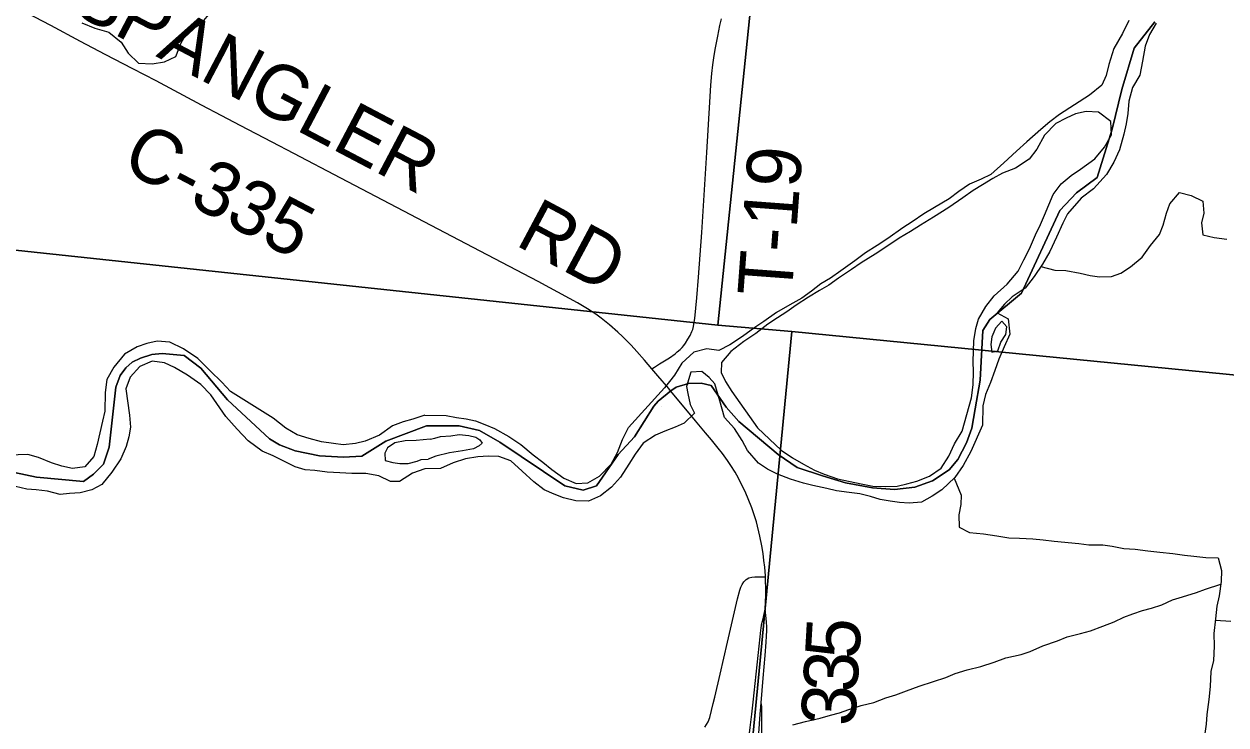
# Model space of a CAD drawing. Extents: x 0 to 1134, y 0 to 440.
# Drawn here: x 249.55 to 287.26, y 125.3 to 147.29 of the extents above; entities that cross this region are included whole.
import ezdxf

# ---------------------------------------------------------------- set-up
doc = ezdxf.new("R2010")
doc.units = 0
for name, color, linetype in [('GM_X_County_Road', 7, 'Continuous'), ('GM_X_County_Road_Text', 7, 'Continuous'), ('GM_X_Interchange_Ramps', 7, 'Continuous'), ('GM_X_Major_River', 7, 'Continuous'), ('GM_X_Minor_River', 7, 'Continuous'), ('GM_X_Section', 7, 'Continuous'), ('GM_X_Township', 7, 'Continuous'), ('GM_X_Township_Road', 7, 'Continuous'), ('GM_X_Township_Road_Text', 7, 'Continuous')]:
    doc.layers.add(name, color=color, linetype=linetype)

msp = doc.modelspace()

# ---------------------------------------------------------------- linework, layer by layer
at = {"layer": 'GM_X_County_Road'}
msp.add_line((272.677, 125.999), (272.742, 126.77), dxfattribs=at)
for points in [[(269.247, 136.477), (269.016, 136.748), (268.776, 137.019), (268.601, 137.211), (268.48, 137.34), (268.329, 137.486), (268.179, 137.624), (267.921, 137.854), (267.658, 138.058), (267.487, 138.183), (267.226, 138.352), (266.919, 138.538), (266.664, 138.679), (265.68, 139.208), (263.868, 140.164), (259.493, 142.455), (258.012, 143.231), (257.34, 143.586), (256.335, 144.107), (255.755, 144.412), (255.123, 144.741), (253.698, 145.505), (252.969, 145.881), (252.097, 146.336), (251.324, 146.74), (250.39, 147.24), (249.393, 147.766)], [(269.833, 135.788), (269.817, 135.808), (269.781, 135.851), (269.435, 136.256), (269.247, 136.477)], [(272.812, 129.952), (272.811, 129.977), (272.802, 130.112), (272.789, 130.256), (272.765, 130.462), (272.739, 130.682), (272.702, 130.916), (272.642, 131.223), (272.532, 131.673), (272.387, 132.113), (272.173, 132.627), (272.055, 132.864), (271.964, 133.041), (271.859, 133.231), (271.726, 133.438), (271.621, 133.594), (271.463, 133.815), (271.333, 133.982), (271.12, 134.245), (270.937, 134.462), (270.62, 134.841), (269.849, 135.769), (269.833, 135.788)], [(270.914, 125.235), (271.019, 125.403), (271.065, 125.535), (271.124, 125.754), (271.174, 125.978), (271.225, 126.174), (271.394, 126.9), (271.626, 127.897), (271.814, 128.714), (271.941, 129.259), (272.011, 129.531), (272.042, 129.622), (272.082, 129.71), (272.135, 129.792), (272.204, 129.862), (272.288, 129.914), (272.382, 129.943), (272.481, 129.953), (272.574, 129.953), (272.812, 129.952)], [(272.809, 128.935), (272.823, 129.37), (272.823, 129.571), (272.817, 129.839), (272.812, 129.952)], [(271.476, 115.626), (271.487, 115.866), (271.562, 117.472), (271.585, 117.888), (271.615, 118.301), (271.649, 118.838), (271.699, 119.435), (271.745, 119.973), (271.872, 121.294), (272.22, 124.246), (272.336, 125.226), (272.381, 125.638), (272.423, 126.019), (272.643, 128.067), (272.666, 128.271), (272.674, 128.339), (272.691, 128.429), (272.714, 128.53), (272.74, 128.631), (272.809, 128.935)], [(272.742, 126.77), (272.802, 127.482), (272.837, 127.895), (272.848, 128.083), (272.857, 128.268), (272.857, 128.368), (272.849, 128.54), (272.809, 128.935)], [(272.411, 121.887), (272.557, 124.336), (272.603, 125.031), (272.648, 125.645), (272.677, 125.999)]]:
    msp.add_lwpolyline(points, dxfattribs=at)
at = {"layer": 'GM_X_Interchange_Ramps'}
msp.add_lwpolyline([(272.695, 124.762), (272.705, 125.815), (272.705, 125.881), (272.694, 125.948), (272.677, 125.999)], dxfattribs=at)
at = {"layer": 'GM_X_Major_River'}
for points in [[(284.218, 147.399), (284.015, 146.992), (283.742, 146.519), (283.582, 146.021), (283.506, 145.669), (283.362, 145.375), (282.978, 145.053), (282.504, 144.755), (282.041, 144.446), (281.739, 144.224), (281.448, 143.98), (281.017, 143.59), (280.691, 143.3), (280.295, 142.932), (279.888, 142.565), (279.576, 142.423), (279.219, 142.26), (278.883, 142.039), (278.581, 141.806), (278.119, 141.531), (277.783, 141.333), (277.412, 141.079), (277.123, 140.891), (276.648, 140.559), (276.323, 140.338), (275.953, 140.107), (275.617, 139.863), (275.176, 139.542), (274.851, 139.321), (274.551, 139.134), (274.26, 138.912), (273.959, 138.69), (273.577, 138.482), (273.161, 138.24), (272.767, 137.952), (272.477, 137.764), (272.095, 137.487), (271.701, 137.222), (271.355, 137.047), (270.979, 137.101), (270.566, 136.996), (270.193, 136.65), (269.957, 136.279), (269.651, 135.875)], [(285.072, 147.311), (284.858, 146.962), (284.725, 146.589), (284.646, 146.123), (284.556, 145.68), (284.33, 145.297), (284.218, 144.866), (284.186, 144.479), (284.134, 144.16), (284.058, 143.831), (283.921, 143.344), (283.741, 142.96), (283.516, 142.565), (283.106, 142.118), (282.723, 141.83), (282.29, 141.337), (282.147, 141.044), (281.943, 140.603), (281.739, 140.151), (281.502, 139.757), (281.242, 139.364), (280.96, 139.005), (280.554, 138.728), (280.314, 138.497), (280.087, 138.225), (280.43, 138.04), (280.482, 137.555), (280.302, 137.16), (280.134, 136.775), (280.012, 136.424), (279.877, 136.039), (279.721, 135.666), (279.633, 135.315)], [(279.273, 135.562), (279.328, 135.972), (279.338, 136.382), (279.333, 136.702), (279.348, 137.352), (279.414, 137.738), (279.5, 138.033), (279.726, 138.427), (279.985, 138.764), (280.392, 139.131), (280.743, 139.534), (280.923, 139.895), (281.102, 140.234), (281.283, 140.675), (281.438, 141.002), (281.57, 141.296), (281.703, 141.612), (281.836, 141.94), (282.094, 142.277), (282.408, 142.533), (282.698, 142.732), (283.15, 143.064), (283.455, 143.422), (283.669, 143.817), (283.644, 144.228), (283.263, 144.522), (282.876, 144.542), (282.543, 144.469), (282.244, 144.339), (281.92, 144.163), (281.57, 143.806), (281.332, 143.366), (281.085, 143.052), (280.657, 142.765), (280.254, 142.614), (279.942, 142.438), (279.618, 142.24), (279.329, 142.064), (279.004, 141.831), (278.564, 141.533), (278.089, 141.235), (277.673, 140.982), (277.36, 140.783), (277.013, 140.574), (276.689, 140.353), (276.26, 140.066), (275.821, 139.802), (275.508, 139.592), (275.102, 139.315), (274.801, 139.094), (274.512, 138.929), (274.165, 138.72), (273.782, 138.466), (273.481, 138.256), (273.192, 138.068), (272.891, 137.869), (272.508, 137.581), (272.137, 137.327), (271.73, 137.016), (271.437, 136.669), (271.419, 136.361), (271.561, 136.073), (271.759, 135.761)], [(280.101, 137.039), (280.196, 137.312), (280.358, 137.549), (280.384, 137.788), (280.227, 137.972), (280.03, 137.746), (279.975, 137.618)], [(256.028, 135.761), (255.762, 136.053), (255.396, 136.405), (255.007, 136.792), (254.56, 137.1), (254.132, 137.305), (253.734, 137.339), (253.402, 137.268), (253.103, 137.162), (252.709, 136.933), (252.368, 136.52), (252.152, 136.139), (252.095, 135.73)], [(279.975, 137.618), (279.913, 137.474), (279.887, 137.235), (279.918, 136.996), (280.101, 137.039)], [(255.41, 135.652), (255.099, 135.98), (254.686, 136.276), (254.271, 136.515), (253.955, 136.66), (253.569, 136.716), (253.189, 136.544), (252.883, 136.21), (252.748, 135.849)], [(270.469, 136.371), (270.333, 135.921), (270.379, 135.694), (270.447, 135.353), (270.592, 135.087)], [(271.38, 135.467), (271.228, 136), (271.05, 136.198), (270.815, 136.386), (270.469, 136.371)], [(252.748, 135.849), (252.866, 135.019), (252.89, 134.642), (252.837, 134.336), (252.761, 134.041), (252.592, 133.647), (252.308, 133.232), (251.99, 132.842), (251.679, 132.678), (251.312, 132.585), (250.981, 132.559), (250.684, 132.533), (250.288, 132.634), (249.936, 132.677), (249.64, 132.696), (249.29, 132.784)], [(262.125, 135.024), (261.746, 134.897), (261.448, 134.813), (261.114, 134.685), (260.708, 134.387), (260.259, 134.205), (259.95, 134.133), (259.561, 134.086), (259.266, 134.128), (258.881, 134.183), (258.496, 134.284), (258.123, 134.407), (257.764, 134.61), (257.373, 134.927), (256.028, 135.761)], [(262.125, 135.024), (262.801, 135.011), (263.117, 134.945), (263.422, 134.902), (263.715, 134.837), (264.007, 134.727), (264.311, 134.604), (264.758, 134.353), (265.137, 134.103), (265.525, 133.774), (265.825, 133.549), (266.113, 133.314), (266.491, 133.042), (266.873, 132.872), (267.237, 132.895), (267.606, 133.101), (267.969, 133.478), (268.172, 133.847), (268.331, 134.252), (268.513, 134.634), (269.651, 135.875)], [(271.759, 135.761), (272.566, 134.622), (272.942, 134.27), (273.307, 133.919), (273.663, 133.681), (274.009, 133.478), (274.356, 133.297), (274.659, 133.164), (275.075, 133.027), (275.82, 132.869), (276.181, 132.791), (276.567, 132.78), (276.942, 132.792), (277.25, 132.863), (277.559, 132.946), (277.961, 133.105), (278.321, 133.356), (278.57, 133.736), (278.74, 134.118), (278.99, 134.52), (279.273, 135.562)], [(252.095, 135.73), (252.083, 135.141), (252.019, 134.835), (251.929, 134.461), (251.852, 134.098), (251.74, 133.725), (251.458, 133.402), (251.069, 133.343), (250.741, 133.42), (250.413, 133.519), (250.008, 133.689), (249.668, 133.789), (249.372, 133.774), (249.075, 133.736), (248.736, 133.835), (248.346, 134.187), (247.979, 134.538), (247.896, 134.825), (247.791, 135.169), (247.754, 135.535)], [(262.127, 133.337), (261.737, 133.199), (261.331, 132.936), (261.047, 132.943), (260.687, 133.112), (260.279, 133.19), (259.835, 133.19), (259.459, 133.211), (259.061, 133.233), (258.675, 133.288), (258.368, 133.307), (258.063, 133.395), (257.748, 133.551), (257.366, 133.743), (257.028, 133.888), (256.581, 134.218), (256.237, 134.58), (255.883, 134.977), (255.41, 135.652)], [(279.633, 135.315), (279.619, 134.707), (279.255, 133.876), (279.015, 133.439), (278.755, 133.06), (278.346, 132.673), (278.046, 132.477), (277.711, 132.293), (277.324, 132.258), (277.018, 132.278), (276.724, 132.321), (276.408, 132.375), (276.104, 132.463), (275.777, 132.552), (275.437, 132.596), (275.041, 132.641), (274.737, 132.718), (274.297, 132.81), (274.004, 132.887), (273.598, 133.012), (273.194, 133.171), (272.881, 133.328), (272.591, 133.518), (272.25, 133.914), (272.078, 134.226), (271.838, 134.597), (271.53, 134.947), (271.38, 135.467)], [(270.592, 135.087), (270.265, 134.766), (269.977, 134.638), (269.656, 134.522), (269.369, 134.393), (268.975, 134.143), (268.727, 133.797), (268.525, 133.485), (268.264, 133.071), (267.982, 132.761), (267.634, 132.486), (267.266, 132.326), (266.869, 132.337), (266.474, 132.428), (266.182, 132.538), (265.868, 132.672), (265.546, 132.932), (265.181, 133.26), (264.827, 133.589), (264.444, 133.725), (264.127, 133.734), (263.785, 133.709), (263.398, 133.652), (263.019, 133.526), (262.617, 133.344), (262.127, 133.337)], [(262.291, 134.263), (261.85, 134.227), (261.514, 134.213), (261.182, 134.148), (260.951, 133.994), (260.868, 133.824), (260.886, 133.596), (261.118, 133.536), (261.339, 133.507), (261.601, 133.502), (261.887, 133.576), (262.009, 133.627), (262.228, 133.639)], [(262.291, 134.263), (262.44, 134.293), (262.623, 134.345), (262.941, 134.37), (263.204, 134.408), (263.509, 134.377), (263.723, 134.325), (263.857, 134.242), (263.923, 134.138), (263.829, 134.061), (263.656, 133.963), (263.314, 133.905), (262.903, 133.836), (262.469, 133.735), (262.228, 133.639)]]:
    msp.add_lwpolyline(points, dxfattribs=at)
at = {"layer": 'GM_X_Minor_River'}
for points in [[(251.365, 147.33), (251.773, 147.155), (252.215, 147.035), (252.598, 146.723), (252.821, 146.379), (253.147, 146.056), (253.568, 146.039), (253.955, 146.102), (254.31, 146.269), (254.486, 146.699), (254.695, 147.061), (255.085, 147.272), (255.35, 147.588)], [(281.454, 139.686), (281.887, 139.57), (282.24, 139.554), (282.684, 139.469), (283.002, 139.397), (283.298, 139.359), (283.674, 139.366), (283.96, 139.477), (284.27, 139.667), (284.627, 139.97), (284.894, 140.343), (285.171, 140.681), (285.289, 140.976), (285.396, 141.351), (285.502, 141.646), (285.803, 142.007), (286.167, 141.911), (286.54, 141.736), (286.57, 141.36), (286.498, 141.053), (286.539, 140.677), (286.891, 140.593), (287.289, 140.543)], [(269.558, 135.287), (269.559, 135.288)], [(278.737, 133.043), (278.951, 132.509), (278.941, 132.217), (278.88, 131.888), (278.887, 131.502), (279.214, 131.339), (279.655, 131.299), (280.074, 131.237), (280.448, 131.176), (280.788, 131.16), (281.207, 131.144), (281.524, 131.106), (281.875, 131.068), (282.645, 130.99), (282.962, 130.952), (283.393, 130.947), (283.687, 130.909), (284.061, 130.836), (284.412, 130.821), (284.808, 130.759), (285.182, 130.72), (285.59, 130.681), (285.963, 130.631), (286.257, 130.594), (286.631, 130.555), (287.017, 130.539), (287.125, 130.151), (287.109, 129.799), (287.047, 129.356), (286.975, 129.028), (286.936, 128.63), (286.885, 128.176), (286.892, 127.778), (286.875, 127.324), (286.791, 126.984), (286.763, 126.507), (286.723, 126.098), (286.661, 125.633), (286.635, 125.326), (286.597, 125.031)], [(273.674, 125.302), (274.072, 125.411), (274.527, 125.519), (274.857, 125.606), (275.141, 125.682), (275.426, 125.792), (275.813, 125.913), (276.211, 126.01), (276.587, 126.153), (276.906, 126.252), (277.236, 126.373), (277.635, 126.516), (278.09, 126.669), (278.477, 126.79), (278.762, 126.911), (279.138, 127.032), (279.57, 127.14), (279.991, 127.271), (280.356, 127.403), (280.833, 127.511), (281.118, 127.61), (281.517, 127.787), (281.972, 127.94), (282.28, 128.062), (282.701, 128.17), (283.008, 128.257), (283.396, 128.401), (283.749, 128.533), (284.057, 128.688), (284.342, 128.787), (284.638, 128.897), (284.922, 128.962), (285.252, 129.071), (285.583, 129.226), (285.902, 129.325), (286.334, 129.456), (286.619, 129.566), (287.098, 129.718)], [(286.932, 128.594), (287.412, 128.556)]]:
    msp.add_lwpolyline(points, dxfattribs=at)
at = {"layer": 'GM_X_Section'}
for points in [[(244.499, 171.089), (274.425, 167.918), (271.323, 137.84), (242.613, 140.903), (241.786, 141.042)], [(274.425, 167.918), (304.727, 165.312), (302.061, 134.852), (273.637, 137.644), (271.323, 137.84)], [(242.613, 140.903), (271.323, 137.84), (273.637, 137.644), (270.808, 108.206), (239.744, 111.129)], [(273.637, 137.644), (302.061, 134.852), (299.553, 105.536), (270.808, 108.206)]]:
    msp.add_lwpolyline(points, close=True, dxfattribs=at)
at = {"layer": 'GM_X_Township'}
for points in [[(248.913, 133.298), (249.941, 133.075), (251.416, 132.941), (251.729, 133.165), (252.042, 133.478), (252.221, 134.014), (252.433, 135.897), (252.567, 136.259), (252.747, 136.503), (252.949, 136.684), (253.204, 136.811), (253.564, 136.918), (253.883, 136.949), (254.573, 136.886), (255.104, 136.493), (255.932, 135.496), (257.249, 134.275), (257.567, 134.085), (258.055, 133.904), (258.82, 133.745), (259.573, 133.703), (260.146, 133.734), (260.9, 134.202), (262.176, 134.687), (263.202, 134.68), (263.843, 134.543), (264.485, 134.176), (266.524, 132.802), (267.097, 132.665), (267.51, 132.802), (268.197, 133.787), (268.701, 134.337), (269.311, 135.299), (269.443, 135.462), (269.842, 135.785), (270.016, 135.901), (270.398, 136.008), (270.801, 136.024), (271.114, 135.949), (271.576, 135.266), (271.978, 134.819), (273.215, 133.788), (273.811, 133.376), (274.608, 133.118), (275.323, 132.895), (276.171, 132.735), (276.858, 132.689), (277.5, 132.757), (278.05, 132.964), (278.577, 133.307), (278.852, 133.628), (279.126, 134.155), (279.287, 134.613), (279.388, 135.223), (279.546, 136.121), (279.632, 137.677), (279.848, 138.022), (280.842, 138.843), (282.052, 141.436), (282.571, 141.998), (283.219, 142.473), (283.695, 143.986), (283.997, 145.239), (284.386, 146.535), (285.034, 147.356)], [(285.034, 147.356), (284.386, 146.535), (283.997, 145.239), (283.695, 143.986), (283.219, 142.473), (282.571, 141.998), (282.052, 141.436), (280.842, 138.843), (279.848, 138.022), (279.632, 137.677), (279.546, 136.121), (279.388, 135.223), (279.287, 134.613), (279.126, 134.155), (278.852, 133.628), (278.577, 133.307), (278.05, 132.964), (277.5, 132.757), (276.858, 132.689), (276.171, 132.735), (275.323, 132.895), (274.608, 133.118), (273.811, 133.376), (273.215, 133.788), (271.978, 134.819), (271.576, 135.266), (271.114, 135.949), (270.801, 136.024), (270.398, 136.008), (270.016, 135.901), (269.842, 135.785), (269.443, 135.462), (269.311, 135.299), (268.701, 134.337), (268.197, 133.787), (267.51, 132.802), (267.097, 132.665), (266.524, 132.802), (264.485, 134.176), (263.843, 134.543), (263.202, 134.68), (262.176, 134.687), (260.9, 134.202), (260.146, 133.734), (259.573, 133.703), (258.82, 133.745), (258.055, 133.904), (257.567, 134.085), (257.249, 134.275), (255.932, 135.496), (255.104, 136.493), (254.573, 136.886), (253.883, 136.949), (253.564, 136.918), (253.204, 136.811), (252.949, 136.684), (252.747, 136.503), (252.567, 136.259), (252.433, 135.897), (252.221, 134.014), (252.042, 133.478), (251.729, 133.165), (251.416, 132.941), (249.941, 133.075), (248.913, 133.298)]]:
    msp.add_lwpolyline(points, dxfattribs=at)
at = {"layer": 'GM_X_Township_Road'}
msp.add_lwpolyline([(269.247, 136.477), (269.329, 136.528), (269.487, 136.625), (269.641, 136.719), (269.807, 136.82), (269.976, 136.944), (270.048, 137.004), (270.135, 137.083), (270.198, 137.144), (270.248, 137.203), (270.303, 137.277), (270.383, 137.401), (270.451, 137.519), (270.504, 137.64), (270.531, 137.711), (270.556, 137.803), (270.569, 137.877), (270.601, 138.05), (270.664, 138.699), (270.71, 139.352), (270.813, 140.749), (270.97, 143.262), (271.068, 144.838), (271.103, 145.367), (271.136, 145.739), (271.165, 146.01), (271.192, 146.223), (271.236, 146.485), (271.274, 146.701), (271.316, 146.904), (271.383, 147.244), (271.431, 147.456)], dxfattribs=at)

# ---------------------------------------------------------------- texts
at = {"layer": 'GM_X_County_Road_Text'}
for s, height, rotation, p in [('SPANGLER', 1.7045, 332.254, (250.974, 147.7)), ('C-335', 1.7045, 332.332, (252.548, 142.766)), ('RD', 1.7045, 331.8986, (264.925, 140.374)), ('5', 1.705, 86.6657, (275.75, 127.346)), ('3', 1.705, 86.4852, (275.685, 126.292)), ('3', 1.705, 86.446, (275.62, 125.243))]:
    msp.add_text(s, height=height, rotation=rotation, dxfattribs=at).set_placement(p)
at = {"layer": 'GM_X_Township_Road_Text'}
msp.add_text('T-19', height=1.7045, rotation=85.7631, dxfattribs=at).set_placement((273.633, 138.707))

doc.saveas('drawing.dxf')
